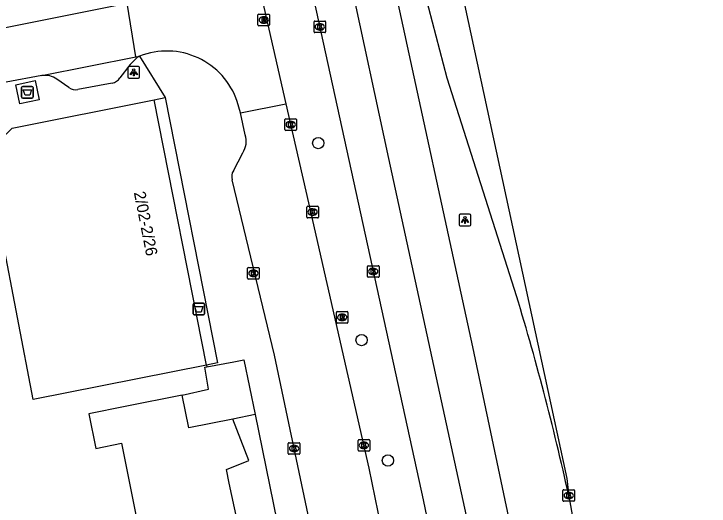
# Model space of a CAD drawing. Extents: x 162172 to 163187, y 382874 to 383684.
# Drawn here: x 163112.3 to 163172.3, y 383454.6 to 383497.1 of the extents above; entities that cross this region are included whole.
import ezdxf

# ---------------------------------------------------------------- set-up
doc = ezdxf.new("R2010")
doc.units = 0
for name, color, linetype in [('IMGEO_Afval_apart_plaats', 7, 'Continuous'), ('IMGEO_Afvalbak', 7, 'Continuous'), ('IMGEO_Boom', 7, 'Continuous'), ('IMGEO_Kolk', 7, 'Continuous'), ('IMGEO_Lichtpunt', 7, 'Continuous'), ('IMGEO_Pand', 7, 'Continuous'), ('IMGEO_Pand_nummerreeks', 7, 'Continuous'), ('IMGEO_Rijbaan_lokaal_open', 7, 'Continuous'), ('IMGEO_Rijbaan_regionaal_gesloten', 7, 'Continuous'), ('IMGEO_Rioolput', 7, 'Continuous'), ('IMGEO_Voetpad_gesloten', 7, 'Continuous'), ('IMGEO_Voetpad_open', 7, 'Continuous')]:
    doc.layers.add(name, color=color, linetype=linetype)

msp = doc.modelspace()

# ---------------------------------------------------------------- linework, layer by layer
at = {"layer": 'IMGEO_Afval_apart_plaats'}
for p, q in [((163113.105, 383490.81), (163113.895, 383490.81)), ((163113.895, 383490.81), (163113.105, 383490.81)), ((163113.005, 383489.91), (163113.005, 383490.71)), ((163113.005, 383490.71), (163113.005, 383489.91)), ((163113.995, 383490.71), (163113.995, 383489.91)), ((163113.995, 383489.91), (163113.995, 383490.71)), ((163113.895, 383489.81), (163113.105, 383489.81)), ((163113.105, 383489.81), (163113.895, 383489.81))]:
    msp.add_line(p, q, dxfattribs=at)
msp.add_lwpolyline([(163113.148, 383490.524), (163113.852, 383490.524), (163113.703, 383490.054), (163113.297, 383490.054), (163113.148, 383490.524)], dxfattribs=at)
for centre, start, end in [((163113.105, 383490.71), 90, 180), ((163113.105, 383490.71), 90, 180), ((163113.895, 383490.71), 0, 90), ((163113.895, 383490.71), 360, 90), ((163113.105, 383489.91), 180, 270), ((163113.105, 383489.91), 180, 270), ((163113.895, 383489.91), 270, 0), ((163113.895, 383489.91), 270, 0)]:
    msp.add_arc(centre, 0.1, start, end, dxfattribs=at)
at = {"layer": 'IMGEO_Afvalbak'}
for p, q in [((163127.79, 383471.21), (163127.79, 383472.01)), ((163127.79, 383472.01), (163127.79, 383471.21)), ((163127.89, 383472.11), (163128.68, 383472.11)), ((163128.68, 383472.11), (163127.89, 383472.11)), ((163128.78, 383472.01), (163128.78, 383471.21)), ((163128.78, 383471.21), (163128.78, 383472.01)), ((163128.68, 383471.11), (163127.89, 383471.11)), ((163127.89, 383471.11), (163128.68, 383471.11))]:
    msp.add_line(p, q, dxfattribs=at)
msp.add_lwpolyline([(163127.933, 383471.824), (163128.637, 383471.824), (163128.488, 383471.354), (163128.082, 383471.354), (163127.933, 383471.824)], dxfattribs=at)
for centre, start, end in [((163127.89, 383472.01), 90, 180), ((163127.89, 383472.01), 90, 180), ((163128.68, 383472.01), 0, 90), ((163128.68, 383472.01), 360, 90), ((163127.89, 383471.21), 180, 270), ((163127.89, 383471.21), 180, 270), ((163128.68, 383471.21), 270, 0), ((163128.68, 383471.21), 270, 0)]:
    msp.add_arc(centre, 0.1, start, end, dxfattribs=at)
at = {"layer": 'IMGEO_Boom'}
for centre in [(163138.59, 383485.932), (163142.324, 383468.937), (163144.599, 383458.552)]:
    msp.add_circle(centre, 0.489, dxfattribs=at)
at = {"layer": 'IMGEO_Kolk'}
for p, q in [((163138.22, 383495.525), (163138.22, 383496.377)), ((163138.295, 383496.451), (163139.147, 383496.451)), ((163138.708, 383496.231), (163138.733, 383496.231)), ((163139.221, 383496.377), (163139.221, 383495.525)), ((163138.731, 383495.671), (163138.706, 383495.671)), ((163139.147, 383495.451), (163138.295, 383495.451)), ((163135.709, 383487.096), (163135.709, 383487.948)), ((163135.784, 383488.022), (163136.636, 383488.022)), ((163136.197, 383487.802), (163136.222, 383487.802)), ((163136.71, 383487.948), (163136.71, 383487.096)), ((163136.22, 383487.242), (163136.195, 383487.242)), ((163136.636, 383487.022), (163135.784, 383487.022)), ((163137.6, 383479.547), (163137.6, 383480.399)), ((163137.675, 383480.473), (163138.527, 383480.473)), ((163138.088, 383480.253), (163138.113, 383480.253)), ((163138.601, 383480.399), (163138.601, 383479.547)), ((163138.527, 383479.473), (163137.675, 383479.473)), ((163138.111, 383479.693), (163138.086, 383479.693)), ((163132.57, 383475.202), (163133.422, 383475.202)), ((163142.827, 383474.429), (163142.827, 383475.281)), ((163142.902, 383475.355), (163143.754, 383475.355)), ((163143.828, 383475.281), (163143.828, 383474.429)), ((163132.495, 383474.276), (163132.495, 383475.128)), ((163132.983, 383474.982), (163133.008, 383474.982)), ((163133.496, 383475.128), (163133.496, 383474.276)), ((163143.315, 383475.135), (163143.34, 383475.135)), ((163133.422, 383474.202), (163132.57, 383474.202)), ((163133.006, 383474.422), (163132.981, 383474.422)), ((163143.754, 383474.355), (163142.902, 383474.355)), ((163143.338, 383474.575), (163143.313, 383474.575)), ((163142.022, 383459.437), (163142.022, 383460.289)), ((163142.097, 383460.363), (163142.949, 383460.363)), ((163143.023, 383460.289), (163143.023, 383459.437)), ((163136.004, 383459.163), (163136.004, 383460.015)), ((163136.079, 383460.089), (163136.931, 383460.089)), ((163136.492, 383459.869), (163136.517, 383459.869)), ((163137.005, 383460.015), (163137.005, 383459.163)), ((163142.51, 383460.143), (163142.535, 383460.143)), ((163136.931, 383459.089), (163136.079, 383459.089)), ((163136.515, 383459.309), (163136.49, 383459.309)), ((163142.949, 383459.363), (163142.097, 383459.363)), ((163142.533, 383459.583), (163142.508, 383459.583)), ((163159.766, 383456.035), (163160.618, 383456.035)), ((163159.691, 383455.109), (163159.691, 383455.961)), ((163160.179, 383455.815), (163160.204, 383455.815)), ((163160.692, 383455.961), (163160.692, 383455.109)), ((163160.618, 383455.035), (163159.766, 383455.035)), ((163160.202, 383455.255), (163160.177, 383455.255))]:
    msp.add_line(p, q, dxfattribs=at)
for points in [[(163138.22, 383495.525), (163138.22, 383496.377)], [(163138.295, 383496.451), (163139.147, 383496.451)], [(163139.221, 383496.377), (163139.221, 383495.525)], [(163138.541, 383496.151), (163138.664, 383496.151), (163138.664, 383496), (163138.794, 383496.151), (163138.958, 383496.151), (163138.812, 383496), (163138.965, 383495.751), (163138.813, 383495.751), (163138.728, 383495.915), (163138.664, 383495.848), (163138.664, 383495.751), (163138.541, 383495.751), (163138.541, 383496.151)], [(163139.147, 383495.451), (163138.295, 383495.451)], [(163135.709, 383487.096), (163135.709, 383487.948)], [(163135.784, 383488.022), (163136.636, 383488.022)], [(163136.71, 383487.948), (163136.71, 383487.096)], [(163136.03, 383487.722), (163136.153, 383487.722), (163136.153, 383487.571), (163136.283, 383487.722), (163136.447, 383487.722), (163136.301, 383487.571), (163136.454, 383487.322), (163136.302, 383487.322), (163136.217, 383487.486), (163136.153, 383487.419), (163136.153, 383487.322), (163136.03, 383487.322), (163136.03, 383487.722)], [(163136.636, 383487.022), (163135.784, 383487.022)], [(163137.6, 383479.547), (163137.6, 383480.399)], [(163137.675, 383480.473), (163138.527, 383480.473)], [(163137.921, 383480.173), (163138.044, 383480.173), (163138.044, 383480.022), (163138.174, 383480.173), (163138.338, 383480.173), (163138.192, 383480.022), (163138.345, 383479.773), (163138.193, 383479.773), (163138.108, 383479.937), (163138.044, 383479.87), (163138.044, 383479.773), (163137.921, 383479.773), (163137.921, 383480.173)], [(163138.601, 383480.399), (163138.601, 383479.547)], [(163138.527, 383479.473), (163137.675, 383479.473)], [(163132.57, 383475.202), (163133.422, 383475.202)], [(163142.827, 383474.429), (163142.827, 383475.281)], [(163142.902, 383475.355), (163143.754, 383475.355)], [(163143.828, 383475.281), (163143.828, 383474.429)], [(163132.495, 383474.276), (163132.495, 383475.128)], [(163132.816, 383474.902), (163132.939, 383474.902), (163132.939, 383474.751), (163133.069, 383474.902), (163133.233, 383474.902), (163133.087, 383474.751), (163133.24, 383474.502), (163133.088, 383474.502), (163133.003, 383474.666), (163132.939, 383474.599), (163132.939, 383474.502), (163132.816, 383474.502), (163132.816, 383474.902)], [(163133.496, 383475.128), (163133.496, 383474.276)], [(163143.148, 383475.055), (163143.271, 383475.055), (163143.271, 383474.904), (163143.401, 383475.055), (163143.565, 383475.055), (163143.419, 383474.904), (163143.572, 383474.655), (163143.42, 383474.655), (163143.335, 383474.819), (163143.271, 383474.752), (163143.271, 383474.655), (163143.148, 383474.655), (163143.148, 383475.055)], [(163133.422, 383474.202), (163132.57, 383474.202)], [(163143.754, 383474.355), (163142.902, 383474.355)], [(163142.022, 383459.437), (163142.022, 383460.289)], [(163142.097, 383460.363), (163142.949, 383460.363)], [(163143.023, 383460.289), (163143.023, 383459.437)], [(163136.004, 383459.163), (163136.004, 383460.015)], [(163136.079, 383460.089), (163136.931, 383460.089)], [(163136.325, 383459.789), (163136.448, 383459.789), (163136.448, 383459.638), (163136.578, 383459.789), (163136.742, 383459.789), (163136.596, 383459.638), (163136.749, 383459.389), (163136.597, 383459.389), (163136.512, 383459.553), (163136.448, 383459.486), (163136.448, 383459.389), (163136.325, 383459.389), (163136.325, 383459.789)], [(163137.005, 383460.015), (163137.005, 383459.163)], [(163142.343, 383460.063), (163142.466, 383460.063), (163142.466, 383459.912), (163142.596, 383460.063), (163142.76, 383460.063), (163142.614, 383459.912), (163142.767, 383459.663), (163142.615, 383459.663), (163142.53, 383459.827), (163142.466, 383459.76), (163142.466, 383459.663), (163142.343, 383459.663), (163142.343, 383460.063)], [(163136.931, 383459.089), (163136.079, 383459.089)], [(163142.949, 383459.363), (163142.097, 383459.363)], [(163159.766, 383456.035), (163160.618, 383456.035)], [(163159.691, 383455.109), (163159.691, 383455.961)], [(163160.012, 383455.735), (163160.135, 383455.735), (163160.135, 383455.584), (163160.265, 383455.735), (163160.429, 383455.735), (163160.283, 383455.584), (163160.436, 383455.335), (163160.284, 383455.335), (163160.199, 383455.499), (163160.135, 383455.432), (163160.135, 383455.335), (163160.012, 383455.335), (163160.012, 383455.735)], [(163160.692, 383455.961), (163160.692, 383455.109)], [(163160.618, 383455.035), (163159.766, 383455.035)]]:
    msp.add_lwpolyline(points, dxfattribs=at)
for centre, start, end in [((163138.297, 383496.375), 91.55205, 178.44795), ((163138.297, 383496.375), 91.55205, 178.44795), ((163139.145, 383496.375), 1.55205, 88.44795), ((163139.145, 383496.375), 1.55205, 88.44795), ((163138.297, 383495.527), 181.55205, 268.44795), ((163138.297, 383495.527), 181.55205, 268.44795), ((163139.145, 383495.527), 271.55205, 358.44795), ((163139.145, 383495.527), 271.55205, 358.44795), ((163135.786, 383487.946), 91.55205, 178.44795), ((163135.786, 383487.946), 91.55205, 178.44795), ((163136.634, 383487.946), 1.55205, 88.44795), ((163136.634, 383487.946), 1.55205, 88.44795), ((163135.786, 383487.098), 181.55205, 268.44795), ((163135.786, 383487.098), 181.55205, 268.44795), ((163136.634, 383487.098), 271.55205, 358.44795), ((163136.634, 383487.098), 271.55205, 358.44795), ((163137.677, 383480.397), 91.55205, 178.44795), ((163137.677, 383480.397), 91.55205, 178.44795), ((163138.525, 383480.397), 1.55205, 88.44795), ((163138.525, 383480.397), 1.55205, 88.44795), ((163137.677, 383479.549), 181.55205, 268.44795), ((163137.677, 383479.549), 181.55205, 268.44795), ((163138.525, 383479.549), 271.55205, 358.44795), ((163138.525, 383479.549), 271.55205, 358.44795), ((163132.572, 383475.126), 91.55205, 178.44795), ((163132.572, 383475.126), 91.55205, 178.44795), ((163133.42, 383475.126), 1.55205, 88.44795), ((163133.42, 383475.126), 1.55205, 88.44795), ((163142.904, 383475.279), 91.55205, 178.44795), ((163142.904, 383475.279), 91.55205, 178.44795), ((163143.752, 383475.279), 1.55205, 88.44795), ((163143.752, 383475.279), 1.55205, 88.44795), ((163132.572, 383474.278), 181.55205, 268.44795), ((163132.572, 383474.278), 181.55205, 268.44795), ((163133.42, 383474.278), 271.55205, 358.44795), ((163133.42, 383474.278), 271.55205, 358.44795), ((163142.904, 383474.431), 181.55205, 268.44795), ((163142.904, 383474.431), 181.55205, 268.44795), ((163143.752, 383474.431), 271.55205, 358.44795), ((163143.752, 383474.431), 271.55205, 358.44795), ((163142.099, 383460.287), 91.55205, 178.44795), ((163142.099, 383460.287), 91.55205, 178.44795), ((163142.947, 383460.287), 1.55205, 88.44795), ((163142.947, 383460.287), 1.55205, 88.44795), ((163136.081, 383460.013), 91.55205, 178.44795), ((163136.081, 383460.013), 91.55205, 178.44795), ((163136.929, 383460.013), 1.55205, 88.44795), ((163136.929, 383460.013), 1.55205, 88.44795), ((163136.081, 383459.165), 181.55205, 268.44795), ((163136.081, 383459.165), 181.55205, 268.44795), ((163136.929, 383459.165), 271.55205, 358.44795), ((163136.929, 383459.165), 271.55205, 358.44795), ((163142.099, 383459.439), 181.55205, 268.44795), ((163142.099, 383459.439), 181.55205, 268.44795), ((163142.947, 383459.439), 271.55205, 358.44795), ((163142.947, 383459.439), 271.55205, 358.44795), ((163159.768, 383455.959), 91.55205, 178.44795), ((163159.768, 383455.959), 91.55205, 178.44795), ((163160.616, 383455.959), 1.55205, 88.44795), ((163160.616, 383455.959), 1.55205, 88.44795), ((163159.768, 383455.111), 181.55205, 268.44795), ((163159.768, 383455.111), 181.55205, 268.44795), ((163160.616, 383455.111), 271.55205, 358.44795), ((163160.616, 383455.111), 271.55205, 358.44795)]:
    msp.add_arc(centre, 0.0765, start, end, dxfattribs=at)
for centre, major_axis, ratio, start_param, end_param in [((163138.707, 383495.951), (-0.387, 0.002), 0.722429, 4.712389, 7.853982), ((163138.732, 383495.951), (-0.39, 0.002), 0.717154, 1.570796, 4.712389), ((163136.196, 383487.522), (-0.387, 0.002), 0.722429, 4.712389, 7.853982), ((163136.221, 383487.522), (-0.39, 0.002), 0.717154, 1.570796, 4.712389), ((163138.087, 383479.973), (-0.387, 0.002), 0.722429, 4.712389, 7.853982), ((163138.112, 383479.973), (-0.39, 0.002), 0.717154, 1.570796, 4.712389), ((163132.982, 383474.702), (-0.387, 0.002), 0.722429, 4.712389, 7.853982), ((163133.007, 383474.702), (-0.39, 0.002), 0.717154, 1.570796, 4.712389), ((163143.314, 383474.855), (-0.387, 0.002), 0.722429, 4.712389, 7.853982), ((163143.339, 383474.855), (-0.39, 0.002), 0.717154, 1.570796, 4.712389), ((163136.491, 383459.589), (-0.387, 0.002), 0.722429, 4.712389, 7.853982), ((163136.516, 383459.589), (-0.39, 0.002), 0.717154, 1.570796, 4.712389), ((163142.509, 383459.863), (-0.387, 0.002), 0.722429, 4.712389, 7.853982), ((163142.534, 383459.863), (-0.39, 0.002), 0.717154, 1.570796, 4.712389), ((163160.178, 383455.535), (-0.387, 0.002), 0.722429, 4.712389, 7.853982), ((163160.203, 383455.535), (-0.39, 0.002), 0.717154, 1.570796, 4.712389)]:
    msp.add_ellipse(centre, major_axis=major_axis, ratio=ratio, start_param=start_param, end_param=end_param, dxfattribs=at)
at = {"layer": 'IMGEO_Lichtpunt'}
for p, q in [((163122.174, 383492.435), (163122.174, 383491.628)), ((163122.174, 383492.435), (163122.174, 383491.628)), ((163123.076, 383492.53), (163122.268, 383492.53)), ((163123.076, 383492.53), (163122.268, 383492.53)), ((163123.17, 383491.628), (163123.17, 383492.435)), ((163123.17, 383491.628), (163123.17, 383492.435)), ((163122.268, 383491.534), (163123.076, 383491.534)), ((163122.268, 383491.534), (163123.076, 383491.534)), ((163150.742, 383479.691), (163150.742, 383478.884)), ((163150.742, 383479.691), (163150.742, 383478.884)), ((163151.644, 383479.786), (163150.836, 383479.786)), ((163151.644, 383479.786), (163150.836, 383479.786)), ((163151.738, 383478.884), (163151.738, 383479.691)), ((163151.738, 383478.884), (163151.738, 383479.691)), ((163150.836, 383478.79), (163151.644, 383478.79)), ((163150.836, 383478.79), (163151.644, 383478.79))]:
    msp.add_line(p, q, dxfattribs=at)
for points in [[(163122.548, 383492.099), (163122.587, 383492.071), (163122.399, 383491.809), (163122.361, 383491.836), (163122.548, 383492.099)], [(163122.65, 383492.051), (163122.697, 383492.051), (163122.697, 383491.729), (163122.65, 383491.729), (163122.65, 383492.051)], [(163122.76, 383492.071), (163122.798, 383492.098), (163122.985, 383491.836), (163122.946, 383491.808), (163122.76, 383492.071)], [(163151.116, 383479.355), (163151.155, 383479.327), (163150.967, 383479.065), (163150.929, 383479.092), (163151.116, 383479.355)], [(163151.218, 383479.307), (163151.265, 383479.307), (163151.265, 383478.985), (163151.218, 383478.985), (163151.218, 383479.307)], [(163151.328, 383479.327), (163151.366, 383479.354), (163151.553, 383479.092), (163151.514, 383479.064), (163151.328, 383479.327)]]:
    msp.add_lwpolyline(points, dxfattribs=at)
for centre in [(163122.673, 383492.233), (163151.241, 383479.489)]:
    msp.add_circle(centre, 0.0994, dxfattribs=at)
for centre, start, end in [((163122.268, 383492.435), 90, 180), ((163122.268, 383492.435), 90, 180), ((163123.076, 383492.435), 0, 90), ((163123.076, 383492.435), 0, 90), ((163122.268, 383491.628), 180, 270), ((163122.268, 383491.628), 180, 270), ((163123.076, 383491.628), 270, 0), ((163123.076, 383491.628), 270, 360), ((163150.836, 383479.691), 90, 180), ((163150.836, 383479.691), 90, 180), ((163151.644, 383479.691), 0, 90), ((163151.644, 383479.691), 0, 90), ((163150.836, 383478.884), 180, 270), ((163150.836, 383478.884), 180, 270), ((163151.644, 383478.884), 270, 0), ((163151.644, 383478.884), 270, 360)]:
    msp.add_arc(centre, 0.0946, start, end, dxfattribs=at)
at = {"layer": 'IMGEO_Pand'}
for points in [[(163112.182, 383487.215), (163124.439, 383489.669)], [(163128.956, 383466.779), (163124.439, 383489.669)], [(163128.956, 383466.779), (163113.985, 383463.825), (163109.928, 383485.023), (163112.182, 383487.215)], [(163126.842, 383464.181), (163121.939, 383463.203), (163118.799, 383462.577), (163119.395, 383459.591), (163121.623, 383460.035), (163123.972, 383448.26), (163131.706, 383409.501), (163129.636, 383409.088), (163130.222, 383405.757), (163132.288, 383406.074), (163137.491, 383372.083), (163135.505, 383371.779), (163135.926, 383368.576), (163137.878, 383368.769), (163142.933, 383317.504), (163141.032, 383317.317), (163141.335, 383314.243)], [(163131.211, 383462.131), (163127.435, 383461.361), (163126.842, 383464.181)], [(163131.592, 383453.416), (163130.914, 383456.593), (163130.663, 383457.766), (163132.586, 383458.559), (163131.211, 383462.131)]]:
    msp.add_lwpolyline(points, dxfattribs=at)
at = {"layer": 'IMGEO_Rijbaan_lokaal_open'}
for points in [[(163131.566, 383507.901), (163135.801, 383489.318)], [(163108.848, 383495.363), (163122.097, 383497.985)], [(163122.851, 383493.357), (163122.097, 383497.985)], [(163114.747, 383491.75), (163122.851, 383493.357)], [(163122.851, 383493.357), (163123.175, 383493.421)], [(163114.747, 383491.75), (163111.664, 383491.168)], [(163131.868, 383488.537), (163131.591, 383489.524)], [(163131.868, 383488.537), (163135.801, 383489.318)], [(163135.801, 383489.318), (163137.519, 383481.777), (163142.959, 383457.9), (163150.44, 383421.213), (163154.448, 383398.575), (163156.253, 383387.149), (163158.806, 383368.966), (163159.939, 383357.503)], [(163132.286, 383486.632), (163131.868, 383488.537)], [(163131.267, 383483.537), (163132.073, 383485.088)], [(163145.155, 383416.659), (163144.805, 383418.454), (163140.727, 383439.56), (163134.819, 383467.629), (163131.159, 383482.755)]]:
    msp.add_lwpolyline(points, dxfattribs=at)
for centre, radius, start, end in [((163125.524, 383487.458), 6.409, 18.80243, 111.5049), ((163130.609, 383486.077), 1.766, 325.96203, 18.32883), ((163132.018, 383483.035), 0.903, 146.22794, 198.0456)]:
    msp.add_arc(centre, radius, start, end, dxfattribs=at)
at = {"layer": 'IMGEO_Rijbaan_regionaal_gesloten'}
for points in [[(163172.296, 383297.079), (163172.136, 383299.035), (163168.404, 383346.811), (163165.082, 383379.772), (163160.049, 383410.249), (163156.544, 383428.142), (163152.68, 383447.832), (163144.681, 383484.603), (163141.356, 383499.978), (163127.1, 383564.262), (163119.314, 383600.72), (163118.747, 383603.254)], [(163122.955, 383599.339), (163123.475, 383596.881), (163145.008, 383500), (163151.898, 383468.351), (163159.218, 383433.611)], [(163155.525, 383473.298), (163149.701, 383491.534), (163147.48, 383500), (163146.778, 383502.581), (163126.371, 383594.591), (163125.628, 383598.235)], [(163129.891, 383594.832), (163145.417, 383524.671), (163160.015, 383457.008), (163160.204, 383455.481)], [(163121.579, 383572.811), (163124.479, 383559.488), (163137.836, 383500), (163147.626, 383455.153), (163151.846, 383434.942), (163155.592, 383415.345), (163155.961, 383413.112), (163158.744, 383397.006)], [(163160.204, 383455.481), (163163.811, 383435.168)]]:
    msp.add_lwpolyline(points, dxfattribs=at)
msp.add_arc((162931.982, 383405.069), 233.724, 12.45594, 16.97293, dxfattribs=at)
at = {"layer": 'IMGEO_Rioolput'}
for p, q in [((163133.385, 383496.121), (163133.385, 383496.973)), ((163133.46, 383497.047), (163134.312, 383497.047)), ((163133.873, 383496.827), (163133.898, 383496.827)), ((163134.386, 383496.973), (163134.386, 383496.121)), ((163133.896, 383496.267), (163133.871, 383496.267)), ((163134.312, 383496.047), (163133.46, 383496.047)), ((163140.148, 383470.472), (163140.148, 383471.324)), ((163140.223, 383471.398), (163141.075, 383471.398)), ((163140.636, 383471.178), (163140.661, 383471.178)), ((163141.149, 383471.324), (163141.149, 383470.472)), ((163141.075, 383470.398), (163140.223, 383470.398)), ((163140.659, 383470.618), (163140.634, 383470.618))]:
    msp.add_line(p, q, dxfattribs=at)
for points in [[(163133.385, 383496.121), (163133.385, 383496.973)], [(163133.46, 383497.047), (163134.312, 383497.047)], [(163134.386, 383496.973), (163134.386, 383496.121)], [(163133.974, 383496.745), (163133.722, 383496.747), (163133.722, 383496.347)], [(163133.722, 383496.347), (163133.846, 383496.347), (163133.846, 383496.509), (163133.857, 383496.509)], [(163133.9, 383496.666), (163133.846, 383496.666), (163133.846, 383496.585)], [(163133.846, 383496.585), (163133.898, 383496.585)], [(163133.904, 383496.48), (163133.975, 383496.347), (163134.115, 383496.347), (163134.05, 383496.473)], [(163134.312, 383496.047), (163133.46, 383496.047)], [(163140.148, 383470.472), (163140.148, 383471.324)], [(163140.223, 383471.398), (163141.075, 383471.398)], [(163140.737, 383471.096), (163140.485, 383471.098), (163140.485, 383470.698)], [(163140.663, 383471.017), (163140.609, 383471.017), (163140.609, 383470.936)], [(163141.149, 383471.324), (163141.149, 383470.472)], [(163141.075, 383470.398), (163140.223, 383470.398)], [(163140.485, 383470.698), (163140.609, 383470.698), (163140.609, 383470.86), (163140.62, 383470.86)], [(163140.609, 383470.936), (163140.661, 383470.936)], [(163140.667, 383470.831), (163140.738, 383470.698), (163140.878, 383470.698), (163140.813, 383470.824)]]:
    msp.add_lwpolyline(points, dxfattribs=at)
for centre, radius, start, end in [((163133.462, 383496.971), 0.0765, 91.55205, 178.44795), ((163133.462, 383496.971), 0.0765, 91.55205, 178.44795), ((163134.31, 383496.971), 0.0765, 1.55205, 88.44795), ((163134.31, 383496.971), 0.0765, 1.55205, 88.44795), ((163133.856, 383496.456), 0.0533, 26.02933, 88.69889), ((163133.882, 383496.774), 0.19, 274.7715, 282.96867), ((163133.906, 383496.57), 0.0964, 77.00612, 93.18647), ((163133.92, 383496.627), 0.0378, 276.66336, 79.67722), ((163133.973, 383496.635), 0.109, 350.36119, 89.41601), ((163133.971, 383496.635), 0.112, 277.58423, 350.98172), ((163133.955, 383496.42), 0.108, 29.51342, 73.79051), ((163133.462, 383496.123), 0.0765, 181.55205, 268.44795), ((163133.462, 383496.123), 0.0765, 181.55205, 268.44795), ((163134.31, 383496.123), 0.0765, 271.55205, 358.44795), ((163134.31, 383496.123), 0.0765, 271.55205, 358.44795), ((163140.225, 383471.322), 0.0765, 91.55205, 178.44795), ((163140.225, 383471.322), 0.0765, 91.55205, 178.44795), ((163140.669, 383470.921), 0.0964, 77.00612, 93.18647), ((163140.683, 383470.978), 0.0378, 276.66336, 79.67722), ((163140.736, 383470.986), 0.109, 350.36119, 89.41601), ((163141.073, 383471.322), 0.0765, 1.55205, 88.44795), ((163141.073, 383471.322), 0.0765, 1.55205, 88.44795), ((163140.225, 383470.474), 0.0765, 181.55205, 268.44795), ((163140.225, 383470.474), 0.0765, 181.55205, 268.44795), ((163140.619, 383470.807), 0.0533, 26.02933, 88.69889), ((163140.645, 383471.125), 0.19, 274.7715, 282.96867), ((163140.734, 383470.986), 0.112, 277.58423, 350.98172), ((163140.718, 383470.771), 0.108, 29.51342, 73.79051), ((163141.073, 383470.474), 0.0765, 271.55205, 358.44795), ((163141.073, 383470.474), 0.0765, 271.55205, 358.44795)]:
    msp.add_arc(centre, radius, start, end, dxfattribs=at)
for centre, major_axis, ratio, start_param, end_param in [((163133.872, 383496.547), (-0.387, 0.002), 0.722429, 4.712389, 7.853982), ((163133.897, 383496.547), (-0.39, 0.002), 0.717154, 1.570796, 4.712389), ((163140.635, 383470.898), (-0.387, 0.002), 0.722429, 4.712389, 7.853982), ((163140.66, 383470.898), (-0.39, 0.002), 0.717154, 1.570796, 4.712389)]:
    msp.add_ellipse(centre, major_axis=major_axis, ratio=ratio, start_param=start_param, end_param=end_param, dxfattribs=at)
at = {"layer": 'IMGEO_Voetpad_gesloten'}
msp.add_lwpolyline([(163112.491, 383490.958), (163114.163, 383491.31), (163114.51, 383489.663), (163112.837, 383489.311), (163112.491, 383490.958)], dxfattribs=at)
at = {"layer": 'IMGEO_Voetpad_open'}
for points in [[(163122.874, 383493.216), (163122.358, 383492.692), (163121.486, 383491.547)], [(163123.175, 383493.421), (163125.371, 383489.853)], [(163117.088, 383490.709), (163116.045, 383491.444)], [(163120.819, 383491.099), (163117.863, 383490.539)], [(163124.439, 383489.669), (163125.371, 383489.853)], [(163125.371, 383489.853), (163129.888, 383466.963), (163128.956, 383466.779)], [(163128.982, 383466.643), (163131.319, 383467.057), (163132.172, 383467.233), (163133.133, 383462.523)], [(163126.842, 383464.181), (163129.121, 383464.696), (163128.793, 383466.609), (163128.982, 383466.643)], [(163128.956, 383466.779), (163128.982, 383466.643)], [(163133.133, 383462.523), (163131.211, 383462.131)], [(163133.133, 383462.523), (163142.924, 383414.534), (163143.627, 383410.921), (163143.705, 383410.459)]]:
    msp.add_lwpolyline(points, dxfattribs=at)
for centre, radius, start, end in [((163123.464, 383492.673), 0.802, 111.13859, 137.37608), ((163115.01, 383489.96), 1.809, 55.11023, 98.35953), ((163120.635, 383492.094), 1.011, 280.48544, 327.29025), ((163117.711, 383491.696), 1.167, 237.74652, 277.50917)]:
    msp.add_arc(centre, radius, start, end, dxfattribs=at)

# ---------------------------------------------------------------- texts
at = {"layer": 'IMGEO_Pand_nummerreeks'}
msp.add_text('2/02-2/26', height=1, rotation=281.16363, dxfattribs=at).set_placement((163122.675, 383481.666))

doc.saveas('drawing.dxf')
